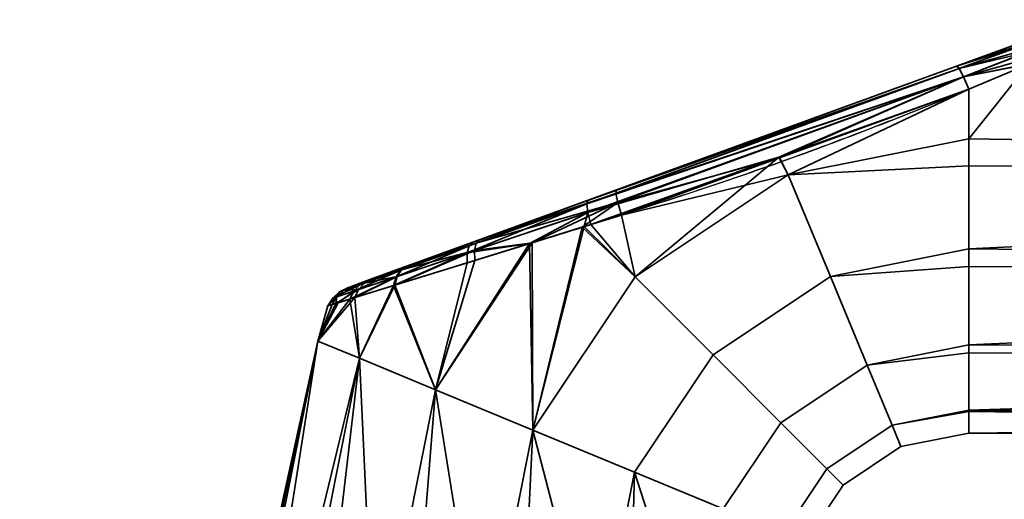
# Model space of a CAD drawing. Header units: millimetres. Extents: x -587 to 3688, y -115 to 120.
# Tile 413 of 656: x 1053 to 1108, y 45 to 72. Entities that reach past the tile are written whole.
import ezdxf

# ---------------------------------------------------------------- set-up
doc = ezdxf.new("R2010")
doc.units = ezdxf.units.MM
doc.layers.add('152', color=7, linetype='Continuous', true_color=0xffffff)

# ---------------------------------------------------------------- blocks, each defined once
blk = doc.blocks.new('UG_SURFACE_002')
at = {"layer": '152', "color": 252, "linetype": 'Continuous', "lineweight": 35}
for points in [[(2162.5, -40, 2198), (2162.5, 110, 2198), (837.5, 110, 2198), (837.5, -40, 2198)], [(987.5, -40, 2048), (987.5, 110, 2048), (2012.5, 110, 2048), (2012.5, -40, 2048)]]:
    blk.add_3dface(points, dxfattribs=at)
blk = doc.blocks.new('UG_SURFACE_048')
at = {"layer": '152', "color": 43, "linetype": 'Continuous', "lineweight": 35}
for points in [[(1105.316, 69.659, 1116.438), (1109, 71, 1115.949), (1109, 71, 1092.051), (1105.316, 69.659, 1091.562)], [(1109.07, 70.888, 1116.66), (1109.002, 71, 1116), (1105.316, 69.659, 1116.438)], [(1109.002, 71, 1116), (1109, 71, 1115.949), (1105.316, 69.659, 1116.438)], [(1105.316, 69.659, 1091.562), (1109.002, 71, 1092), (1109.07, 70.888, 1091.34)], [(1105.316, 69.659, 1091.562), (1109, 71, 1092.051), (1109.002, 71, 1092)], [(1109.081, 70.853, 1116.723), (1109.07, 70.888, 1116.66), (1105.316, 69.659, 1116.438)], [(1105.316, 69.659, 1091.562), (1109.07, 70.888, 1091.34), (1109.081, 70.853, 1091.277)], [(1105.316, 69.659, 1116.438), (1105.46, 69.517, 1117.27), (1109.081, 70.853, 1116.723)], [(1109.081, 70.853, 1091.277), (1105.46, 69.517, 1090.73), (1105.316, 69.659, 1091.562)], [(1109.087, 70.835, 1116.757), (1109.081, 70.853, 1116.723), (1105.46, 69.517, 1117.27)], [(1105.46, 69.517, 1090.73), (1109.081, 70.853, 1091.277), (1109.087, 70.835, 1091.243)], [(1109.169, 70.566, 1117.244), (1109.087, 70.835, 1116.757), (1105.46, 69.517, 1117.27)], [(1105.46, 69.517, 1090.73), (1109.087, 70.835, 1091.243), (1109.169, 70.566, 1090.757)], [(1109.206, 70.416, 1117.379), (1109.169, 70.566, 1117.244), (1105.46, 69.517, 1117.27)], [(1105.46, 69.517, 1090.73), (1109.169, 70.566, 1090.757), (1109.206, 70.416, 1090.621)], [(1105.46, 69.517, 1117.27), (1105.703, 69.056, 1117.949), (1109.206, 70.416, 1117.379)], [(1109.206, 70.416, 1090.621), (1105.703, 69.056, 1090.051), (1105.46, 69.517, 1090.73)], [(1109.21, 70.399, 1117.393), (1109.206, 70.416, 1117.379), (1105.703, 69.056, 1117.949)], [(1105.703, 69.056, 1090.051), (1109.206, 70.416, 1090.621), (1109.21, 70.399, 1090.607)], [(1109.289, 70.067, 1117.692), (1109.21, 70.399, 1117.393), (1105.703, 69.056, 1117.949)], [(1105.703, 69.056, 1090.051), (1109.21, 70.399, 1090.607), (1109.289, 70.067, 1090.308)], [(1105.703, 69.056, 1117.949), (1109.35, 69.783, 1117.84), (1109.289, 70.067, 1117.692)], [(1109.289, 70.067, 1090.308), (1109.35, 69.783, 1090.16), (1105.703, 69.056, 1090.051)], [(1105.46, 69.517, 1090.73), (1084.487, 61.9, 1091.085), (1084.549, 62.1, 1091.876)], [(1084.487, 61.9, 1091.085), (1105.46, 69.517, 1090.73), (1105.703, 69.056, 1090.051)], [(1084.549, 62.1, 1091.876), (1105.316, 69.659, 1091.562), (1105.46, 69.517, 1090.73)], [(1086.166, 62.689, 1116.361), (1105.316, 69.659, 1116.438), (1105.316, 69.659, 1091.562), (1084.549, 62.1, 1091.876)], [(1105.703, 69.056, 1117.949), (1105.46, 69.517, 1117.27), (1086.136, 62.488, 1117.182)], [(1086.166, 62.689, 1116.361), (1086.136, 62.488, 1117.182), (1105.46, 69.517, 1117.27)], [(1105.46, 69.517, 1117.27), (1105.316, 69.659, 1116.438), (1086.166, 62.689, 1116.361)], [(1109.353, 69.769, 1117.846), (1109.35, 69.783, 1117.84), (1105.703, 69.056, 1117.949)], [(1105.703, 69.056, 1090.051), (1109.35, 69.783, 1090.16), (1109.353, 69.769, 1090.154)], [(1105.703, 69.056, 1117.949), (1106, 68.361, 1118.352), (1109.353, 69.769, 1117.846)], [(1109.353, 69.769, 1090.154), (1106, 68.361, 1089.648), (1105.703, 69.056, 1090.051)], [(1204, 64.025, 1089), (1106, 65.568, 1089.082), (1109.353, 69.769, 1090.154)], [(1106, 65.568, 1089.082), (1106, 68.361, 1089.648), (1109.353, 69.769, 1090.154)], [(1109.353, 69.769, 1117.846), (1106, 65.568, 1118.918), (1204, 64.025, 1119)], [(1109.353, 69.769, 1117.846), (1106, 68.361, 1118.352), (1106, 65.568, 1118.918)], [(1105.703, 69.056, 1090.051), (1084.551, 61.419, 1090.427), (1084.487, 61.9, 1091.085)], [(1084.551, 61.419, 1090.427), (1105.703, 69.056, 1090.051), (1095.309, 64.529, 1089.831)], [(1086.136, 62.488, 1117.182), (1086.233, 61.986, 1117.857), (1105.703, 69.056, 1117.949)], [(1105.703, 69.056, 1117.949), (1086.233, 61.986, 1117.857), (1095.345, 64.501, 1118.304)], [(1105.703, 69.056, 1090.051), (1106, 68.361, 1089.648), (1095.309, 64.529, 1089.831)], [(1095.345, 64.501, 1118.304), (1106, 68.361, 1118.352), (1105.703, 69.056, 1117.949)], [(1095.833, 63.546, 1089.082), (1095.309, 64.529, 1089.831), (1106, 68.361, 1089.648)], [(1106, 68.361, 1118.352), (1095.345, 64.501, 1118.304), (1095.833, 63.546, 1118.918)], [(1106, 68.361, 1089.648), (1106, 65.568, 1089.082), (1095.833, 63.546, 1089.082)], [(1095.833, 63.546, 1118.918), (1106, 65.568, 1118.918), (1106, 68.361, 1118.352)], [(1095.833, 63.546, 1089.082), (1106, 65.568, 1089.082), (1106, 64.051, 1089.242)], [(1106, 64.051, 1118.758), (1106, 65.568, 1118.918), (1095.833, 63.546, 1118.918)], [(1204, 64.025, 1089), (1106, 64.051, 1089.242), (1106, 65.568, 1089.082)], [(1106, 65.568, 1118.918), (1106, 64.051, 1118.758), (1204, 64.025, 1119)], [(1095.309, 64.529, 1089.831), (1084.728, 60.737, 1090.011), (1084.551, 61.419, 1090.427)], [(1087.214, 57.786, 1089.082), (1084.728, 60.737, 1090.011), (1095.309, 64.529, 1089.831)], [(1086.233, 61.986, 1117.857), (1086.441, 61.275, 1118.263), (1095.345, 64.501, 1118.304)], [(1095.833, 63.546, 1118.918), (1095.345, 64.501, 1118.304), (1086.441, 61.275, 1118.263)], [(1095.309, 64.529, 1089.831), (1095.833, 63.546, 1089.082), (1087.214, 57.786, 1089.082)], [(1095.833, 63.546, 1118.918), (1098.207, 57.815, 1118.266), (1106, 59.365, 1118.266), (1106, 64.051, 1118.758)], [(1106, 64.051, 1089.242), (1106, 59.365, 1089.734), (1098.207, 57.815, 1089.734), (1095.833, 63.546, 1089.082)], [(1204, 64.025, 1119), (1106, 64.051, 1118.758), (1106, 59.365, 1118.266)], [(1106, 59.365, 1089.734), (1106, 64.051, 1089.242), (1204, 64.025, 1089)], [(1106, 59.365, 1118.266), (1204, 58.277, 1117.865), (1204, 64.025, 1119)], [(1204, 64.025, 1089), (1204, 58.277, 1090.135), (1106, 59.365, 1089.734)], [(1086.441, 61.275, 1118.263), (1087.214, 57.786, 1118.918), (1095.833, 63.546, 1118.918)], [(1098.207, 57.815, 1089.734), (1091.6, 53.4, 1089.734), (1087.214, 57.786, 1089.082), (1095.833, 63.546, 1089.082)], [(1095.833, 63.546, 1118.918), (1087.214, 57.786, 1118.918), (1091.6, 53.4, 1118.266), (1098.207, 57.815, 1118.266)], [(1074.401, 58.407, 1111.613), (1078.485, 59.894, 1114.336), (1086.166, 62.689, 1116.361), (1078.101, 59.754, 1093.847)], [(1086.166, 62.689, 1116.361), (1084.549, 62.1, 1091.876), (1078.101, 59.754, 1093.847)], [(1086.136, 62.488, 1117.182), (1086.166, 62.689, 1116.361), (1078.485, 59.894, 1114.336)], [(1078.101, 59.754, 1093.847), (1084.549, 62.1, 1091.876), (1084.487, 61.9, 1091.085)], [(1078.485, 59.894, 1114.336), (1078.271, 59.687, 1114.964), (1086.136, 62.488, 1117.182)], [(1086.233, 61.986, 1117.857), (1086.136, 62.488, 1117.182), (1078.271, 59.687, 1114.964)], [(1084.487, 61.9, 1091.085), (1084.551, 61.419, 1090.427), (1077.756, 59.141, 1092.691)], [(1077.756, 59.141, 1092.691), (1077.875, 59.546, 1093.233), (1084.487, 61.9, 1091.085)], [(1084.487, 61.9, 1091.085), (1077.875, 59.546, 1093.233), (1078.101, 59.754, 1093.847)], [(1086.233, 61.986, 1117.857), (1078.164, 59.278, 1115.516), (1081.408, 59.716, 1116.839)], [(1078.271, 59.687, 1114.964), (1078.164, 59.278, 1115.516), (1086.233, 61.986, 1117.857)], [(1081.408, 59.716, 1116.839), (1084.239, 60.593, 1117.64), (1086.233, 61.986, 1117.857)], [(1084.239, 60.593, 1117.64), (1086.441, 61.275, 1118.263), (1086.233, 61.986, 1117.857)], [(1077.756, 59.141, 1092.691), (1084.551, 61.419, 1090.427), (1081.274, 59.671, 1091.138)], [(1084.551, 61.419, 1090.427), (1084.349, 60.62, 1090.135), (1081.274, 59.671, 1091.138)], [(1086.441, 61.275, 1118.263), (1084.239, 60.593, 1117.64), (1087.214, 57.786, 1118.918)], [(1084.551, 61.419, 1090.427), (1084.728, 60.737, 1090.011), (1084.349, 60.62, 1090.135)], [(1081.454, 49.167, 1089.082), (1081.274, 59.671, 1091.138), (1084.349, 60.62, 1090.135)], [(1084.239, 60.593, 1117.64), (1081.408, 59.716, 1116.839), (1081.454, 49.167, 1118.918)], [(1084.349, 60.62, 1090.135), (1087.214, 57.786, 1089.082), (1081.454, 49.167, 1089.082)], [(1081.454, 49.167, 1118.918), (1087.214, 57.786, 1118.918), (1084.239, 60.593, 1117.64)], [(1087.214, 57.786, 1089.082), (1084.349, 60.62, 1090.135), (1084.728, 60.737, 1090.011)], [(1078.271, 59.687, 1114.964), (1078.485, 59.894, 1114.336), (1074.401, 58.407, 1111.613)], [(1078.101, 59.754, 1093.847), (1072.381, 57.672, 1109.074), (1074.401, 58.407, 1111.613)], [(1072.381, 57.672, 1109.074), (1078.101, 59.754, 1093.847), (1074.346, 58.387, 1096.441)], [(1077.875, 59.546, 1093.233), (1077.756, 59.141, 1092.691), (1073.75, 57.795, 1095.602)], [(1073.75, 57.795, 1095.602), (1074.001, 58.166, 1096.001), (1077.875, 59.546, 1093.233)], [(1077.875, 59.546, 1093.233), (1074.001, 58.166, 1096.001), (1074.346, 58.387, 1096.441)], [(1074.401, 58.407, 1111.613), (1074.059, 58.186, 1112.056), (1078.271, 59.687, 1114.964)], [(1078.164, 59.278, 1115.516), (1078.271, 59.687, 1114.964), (1074.059, 58.186, 1112.056)], [(1074.346, 58.387, 1096.441), (1078.101, 59.754, 1093.847), (1077.875, 59.546, 1093.233)], [(1075.974, 51.437, 1116.99), (1081.408, 59.716, 1116.839), (1078.18, 58.716, 1115.926)], [(1081.408, 59.716, 1116.839), (1075.974, 51.437, 1116.99), (1081.454, 49.167, 1118.918)], [(1081.454, 49.167, 1089.082), (1075.974, 51.437, 1091.01), (1081.274, 59.671, 1091.138)], [(1077.759, 58.586, 1092.285), (1081.274, 59.671, 1091.138), (1075.974, 51.437, 1091.01)], [(1081.274, 59.671, 1091.138), (1077.759, 58.586, 1092.285), (1077.756, 59.141, 1092.691)], [(1078.164, 59.278, 1115.516), (1078.18, 58.716, 1115.926), (1081.408, 59.716, 1116.839)], [(1098.207, 57.815, 1089.734), (1106, 59.365, 1089.734), (1106, 58.376, 1090.305)], [(1106, 58.376, 1117.695), (1106, 59.365, 1118.266), (1098.207, 57.815, 1118.266)], [(1204, 58.277, 1090.135), (1106, 58.376, 1090.305), (1106, 59.365, 1089.734)], [(1106, 59.365, 1118.266), (1106, 58.376, 1117.695), (1204, 58.277, 1117.865)], [(1073.613, 57.308, 1095.278), (1073.75, 57.795, 1095.602), (1077.756, 59.141, 1092.691)], [(1077.756, 59.141, 1092.691), (1077.759, 58.586, 1092.285), (1073.613, 57.308, 1095.278)], [(1073.675, 57.327, 1112.784), (1078.18, 58.716, 1115.926), (1078.164, 59.278, 1115.516)], [(1078.164, 59.278, 1115.516), (1073.809, 57.815, 1112.458), (1073.675, 57.327, 1112.784)], [(1074.059, 58.186, 1112.056), (1073.809, 57.815, 1112.458), (1078.164, 59.278, 1115.516)], [(1074.346, 58.387, 1096.441), (1072.128, 57.58, 1099.384), (1071.033, 57.181, 1102.998), (1071.242, 57.257, 1106.238)], [(1071.242, 57.257, 1106.238), (1072.381, 57.672, 1109.074), (1074.346, 58.387, 1096.441)], [(1072.128, 57.58, 1099.384), (1074.346, 58.387, 1096.441), (1074.001, 58.166, 1096.001)], [(1074.059, 58.186, 1112.056), (1074.401, 58.407, 1111.613), (1072.381, 57.672, 1109.074)], [(1073.613, 57.308, 1095.278), (1077.759, 58.586, 1092.285), (1075.974, 51.437, 1091.01)], [(1075.974, 51.437, 1116.99), (1078.18, 58.716, 1115.926), (1073.675, 57.327, 1112.784)], [(1098.207, 57.815, 1118.266), (1100.274, 52.824, 1115.147), (1106, 53.963, 1115.147), (1106, 58.376, 1117.695)], [(1106, 58.376, 1090.305), (1106, 53.963, 1092.853), (1100.274, 52.824, 1092.853), (1098.207, 57.815, 1089.734)], [(1204, 58.277, 1117.865), (1106, 58.376, 1117.695), (1106, 53.963, 1115.147)], [(1106, 53.963, 1092.853), (1106, 58.376, 1090.305), (1204, 58.277, 1090.135)], [(1106, 53.963, 1115.147), (1204, 53.402, 1114.615), (1204, 58.277, 1117.865)], [(1204, 58.277, 1090.135), (1204, 53.402, 1093.385), (1106, 53.963, 1092.853)], [(1071.142, 56.541, 1098.674), (1071.372, 56.992, 1098.879), (1073.75, 57.795, 1095.602)], [(1073.75, 57.795, 1095.602), (1073.613, 57.308, 1095.278), (1071.142, 56.541, 1098.674)], [(1071.97, 57.441, 1109.363), (1072.381, 57.672, 1109.074), (1071.242, 57.257, 1106.238)], [(1074.001, 58.166, 1096.001), (1073.75, 57.795, 1095.602), (1071.372, 56.992, 1098.879)], [(1071.372, 56.992, 1098.879), (1071.709, 57.348, 1099.121), (1074.001, 58.166, 1096.001)], [(1071.424, 56.629, 1109.854), (1073.675, 57.327, 1112.784), (1073.809, 57.815, 1112.458)], [(1073.809, 57.815, 1112.458), (1071.643, 57.084, 1109.63), (1071.424, 56.629, 1109.854)], [(1071.97, 57.441, 1109.363), (1071.643, 57.084, 1109.63), (1073.809, 57.815, 1112.458)], [(1074.001, 58.166, 1096.001), (1071.709, 57.348, 1099.121), (1072.128, 57.58, 1099.384)], [(1072.381, 57.672, 1109.074), (1071.97, 57.441, 1109.363), (1074.059, 58.186, 1112.056)], [(1073.809, 57.815, 1112.458), (1074.059, 58.186, 1112.056), (1071.97, 57.441, 1109.363)], [(1091.6, 53.4, 1089.734), (1087.185, 46.793, 1089.734), (1081.454, 49.167, 1089.082), (1087.214, 57.786, 1089.082)], [(1087.214, 57.786, 1118.918), (1081.454, 49.167, 1118.918), (1087.185, 46.793, 1118.266), (1091.6, 53.4, 1118.266)], [(1100.274, 52.824, 1092.853), (1095.42, 49.58, 1092.853), (1091.6, 53.4, 1089.734), (1098.207, 57.815, 1089.734)], [(1098.207, 57.815, 1118.266), (1091.6, 53.4, 1118.266), (1095.42, 49.58, 1115.147), (1100.274, 52.824, 1115.147)], [(1071.709, 57.348, 1099.121), (1071.372, 56.992, 1098.879), (1070.195, 56.594, 1102.889)], [(1070.195, 56.594, 1102.889), (1070.575, 56.943, 1102.941), (1071.709, 57.348, 1099.121)], [(1071.709, 57.348, 1099.121), (1070.575, 56.943, 1102.941), (1071.033, 57.181, 1102.998)], [(1071.033, 57.181, 1102.998), (1070.575, 56.943, 1102.941), (1070.791, 57.02, 1106.364)], [(1071.242, 57.257, 1106.238), (1070.791, 57.02, 1106.364), (1071.97, 57.441, 1109.363)], [(1071.643, 57.084, 1109.63), (1071.97, 57.441, 1109.363), (1070.791, 57.02, 1106.364)], [(1070.791, 57.02, 1106.364), (1071.242, 57.257, 1106.238), (1071.033, 57.181, 1102.998)], [(1071.033, 57.181, 1102.998), (1072.128, 57.58, 1099.384), (1071.709, 57.348, 1099.121)], [(1071.142, 56.541, 1098.674), (1073.613, 57.308, 1095.278), (1071.692, 53.211, 1095.183)], [(1071.692, 53.211, 1112.817), (1073.675, 57.327, 1112.784), (1071.424, 56.629, 1109.854)], [(1073.675, 57.327, 1112.784), (1071.692, 53.211, 1112.817), (1075.974, 51.437, 1116.99)], [(1075.974, 51.437, 1091.01), (1071.692, 53.211, 1095.183), (1073.613, 57.308, 1095.278)], [(1069.348, 54.182, 1107.119), (1071.692, 53.211, 1112.817), (1071.424, 56.629, 1109.854)], [(1071.424, 56.629, 1109.854), (1070.353, 56.295, 1107.104), (1069.348, 54.182, 1107.119)], [(1069.916, 56.158, 1102.843), (1070.15, 56.231, 1106.582), (1070.419, 56.67, 1106.481)], [(1070.419, 56.67, 1106.481), (1070.195, 56.594, 1102.889), (1069.916, 56.158, 1102.843)], [(1070.484, 56.335, 1100.914), (1069.916, 56.158, 1102.843), (1070.195, 56.594, 1102.889)], [(1070.419, 56.67, 1106.481), (1070.15, 56.231, 1106.582), (1070.353, 56.295, 1107.104)], [(1070.484, 56.335, 1100.914), (1070.195, 56.594, 1102.889), (1071.372, 56.992, 1098.879)], [(1070.575, 56.943, 1102.941), (1070.195, 56.594, 1102.889), (1070.419, 56.67, 1106.481)], [(1071.643, 57.084, 1109.63), (1070.419, 56.67, 1106.481), (1070.353, 56.295, 1107.104)], [(1070.353, 56.295, 1107.104), (1071.424, 56.629, 1109.854), (1071.643, 57.084, 1109.63)], [(1070.791, 57.02, 1106.364), (1070.419, 56.67, 1106.481), (1071.643, 57.084, 1109.63)], [(1070.419, 56.67, 1106.481), (1070.791, 57.02, 1106.364), (1070.575, 56.943, 1102.941)], [(1071.372, 56.992, 1098.879), (1071.142, 56.541, 1098.674), (1070.484, 56.335, 1100.914)], [(1069.348, 54.182, 1100.881), (1070.484, 56.335, 1100.914), (1071.142, 56.541, 1098.674)], [(1071.142, 56.541, 1098.674), (1071.692, 53.211, 1095.183), (1069.348, 54.182, 1100.881)], [(1069.916, 56.158, 1102.843), (1070.484, 56.335, 1100.914), (1069.348, 54.182, 1100.881)], [(1069.348, 54.182, 1107.119), (1070.353, 56.295, 1107.104), (1070.15, 56.231, 1106.582)], [(1069.348, 54.182, 1107.119), (1070.15, 56.231, 1106.582), (1069.916, 56.158, 1102.843)], [(1069.916, 56.158, 1102.843), (1069.348, 54.182, 1100.881), (1069.348, 54.182, 1107.119)], [(1069.348, 54.182, 1100.881), (1066.328, 39, 1100.881), (1066, 39, 1104)], [(1066, 39, 1104), (1069.348, 54.182, 1107.119), (1069.348, 54.182, 1100.881)], [(1066, 39, 1104), (1066.164, 39, 1105.559), (1069.348, 54.182, 1107.119)], [(1066.164, 39, 1105.559), (1066.328, 39, 1107.119), (1069.348, 54.182, 1107.119)], [(1071.692, 53.211, 1112.817), (1069.348, 54.182, 1107.119), (1066.328, 39, 1107.119), (1068.234, 39, 1111.4)], [(1066.959, 39, 1099.465), (1066.328, 39, 1100.881), (1069.348, 54.182, 1100.881)], [(1069.348, 54.182, 1100.881), (1071.692, 53.211, 1095.183), (1068.865, 39, 1095.183), (1066.959, 39, 1099.465)], [(1100.274, 52.824, 1092.853), (1106, 53.963, 1092.853), (1106, 53.516, 1093.467)], [(1106, 53.516, 1114.532), (1106, 53.963, 1115.147), (1100.274, 52.824, 1115.147)], [(1204, 53.402, 1093.385), (1106, 53.516, 1093.467), (1106, 53.963, 1092.853)], [(1106, 53.963, 1115.147), (1106, 53.516, 1114.532), (1204, 53.402, 1114.615)], [(1095.42, 49.58, 1092.853), (1092.176, 44.726, 1092.853), (1087.185, 46.793, 1089.734), (1091.6, 53.4, 1089.734)], [(1091.6, 53.4, 1118.266), (1087.185, 46.793, 1118.266), (1092.176, 44.726, 1115.147), (1095.42, 49.58, 1115.147)], [(1100.274, 52.824, 1115.147), (1101.677, 49.437, 1110.101), (1106, 50.297, 1110.101), (1106, 53.516, 1114.532)], [(1106, 53.516, 1093.467), (1106, 50.297, 1097.899), (1101.677, 49.437, 1097.899), (1100.274, 52.824, 1092.853)], [(1204, 53.402, 1114.615), (1106, 53.516, 1114.532), (1106, 50.297, 1110.101)], [(1106, 50.297, 1097.899), (1106, 53.516, 1093.467), (1204, 53.402, 1093.385)], [(1106, 50.297, 1110.101), (1204, 50.144, 1109.746), (1204, 53.402, 1114.615)], [(1106, 50.297, 1097.899), (1204, 53.402, 1093.385), (1204, 50.144, 1098.254)], [(1068.234, 39, 1111.4), (1068.865, 39, 1112.817), (1071.692, 53.211, 1112.817)], [(1071.692, 53.211, 1112.817), (1068.865, 39, 1112.817), (1072.348, 39, 1115.953)], [(1070.017, 39, 1094.146), (1068.865, 39, 1095.183), (1071.692, 53.211, 1095.183)], [(1071.692, 53.211, 1095.183), (1075.974, 51.437, 1091.01), (1073.5, 39, 1091.01), (1070.017, 39, 1094.146)], [(1072.348, 39, 1115.953), (1073.5, 39, 1116.99), (1075.974, 51.437, 1116.99), (1071.692, 53.211, 1112.817)], [(1101.677, 49.437, 1097.899), (1098.012, 46.988, 1097.899), (1095.42, 49.58, 1092.853), (1100.274, 52.824, 1092.853)], [(1100.274, 52.824, 1115.147), (1095.42, 49.58, 1115.147), (1098.012, 46.988, 1110.101), (1101.677, 49.437, 1110.101)], [(1075.974, 51.437, 1116.99), (1073.5, 39, 1116.99), (1077.957, 39, 1118.439)], [(1074.975, 39, 1090.53), (1073.5, 39, 1091.01), (1075.974, 51.437, 1091.01)], [(1075.974, 51.437, 1091.01), (1081.454, 49.167, 1089.082), (1079.432, 39, 1089.082), (1074.975, 39, 1090.53)], [(1077.957, 39, 1118.439), (1079.432, 39, 1118.918), (1081.454, 49.167, 1118.918), (1075.974, 51.437, 1116.99)], [(1101.677, 49.437, 1097.899), (1106, 50.297, 1097.899), (1106, 50.218, 1098.27)], [(1106, 50.218, 1109.73), (1106, 50.297, 1110.101), (1101.677, 49.437, 1110.101)], [(1101.677, 49.437, 1110.101), (1102.173, 48.239, 1104), (1106, 49, 1104), (1106, 50.218, 1109.73)], [(1106, 50.218, 1098.27), (1106, 49, 1104), (1102.173, 48.239, 1104), (1101.677, 49.437, 1097.899)], [(1204, 50.144, 1098.254), (1106, 50.218, 1098.27), (1106, 50.297, 1097.899)], [(1106, 50.297, 1110.101), (1106, 50.218, 1109.73), (1204, 50.144, 1109.746)], [(1204, 50.144, 1109.746), (1106, 50.218, 1109.73), (1106, 49, 1104)], [(1204, 49, 1104), (1106, 49, 1104), (1106, 50.218, 1098.27)], [(1106, 50.218, 1098.27), (1204, 50.144, 1098.254), (1204, 49, 1104)], [(1106, 49, 1104), (1204, 49, 1104), (1204, 50.144, 1109.746)], [(1098.012, 46.988, 1097.899), (1095.563, 43.323, 1097.899), (1092.176, 44.726, 1092.853), (1095.42, 49.58, 1092.853)], [(1095.42, 49.58, 1115.147), (1092.176, 44.726, 1115.147), (1095.563, 43.323, 1110.101), (1098.012, 46.988, 1110.101)], [(1102.173, 48.239, 1104), (1098.929, 46.071, 1104), (1098.012, 46.988, 1097.899), (1101.677, 49.437, 1097.899)], [(1101.677, 49.437, 1110.101), (1098.012, 46.988, 1110.101), (1098.929, 46.071, 1104), (1102.173, 48.239, 1104)], [(1081.454, 49.167, 1118.918), (1079.432, 39, 1118.918), (1084.093, 39, 1118.428)], [(1080.974, 39, 1089.244), (1079.432, 39, 1089.082), (1081.454, 49.167, 1089.082)], [(1081.454, 49.167, 1089.082), (1087.185, 46.793, 1089.734), (1085.635, 39, 1089.734), (1080.974, 39, 1089.244)], [(1084.093, 39, 1118.428), (1085.635, 39, 1118.266), (1087.185, 46.793, 1118.266), (1081.454, 49.167, 1118.918)], [(1087.185, 46.793, 1118.266), (1085.635, 39, 1118.266), (1089.694, 39, 1115.923)], [(1086.978, 39, 1090.51), (1085.635, 39, 1089.734), (1087.185, 46.793, 1089.734)], [(1087.185, 46.793, 1089.734), (1092.176, 44.726, 1092.853), (1091.037, 39, 1092.853), (1086.978, 39, 1090.51)], [(1089.694, 39, 1115.923), (1091.037, 39, 1115.147), (1092.176, 44.726, 1115.147), (1087.185, 46.793, 1118.266)], [(1098.929, 46.071, 1104), (1096.761, 42.827, 1104), (1095.563, 43.323, 1097.899), (1098.012, 46.988, 1097.899)], [(1098.012, 46.988, 1110.101), (1095.563, 43.323, 1110.101), (1096.761, 42.827, 1104), (1098.929, 46.071, 1104)]]:
    blk.add_3dface(points, dxfattribs=at)
blk = doc.blocks.new('UG_SURFACE_054')
at = {"layer": '152', "color": 252, "linetype": 'Continuous', "lineweight": 35}
for points in [[(1026, 7.25, 2007.5), (1974, 7.25, 2007.5), (1974, 116.92, 2007.5), (1026, 116.92, 2007.5)], [(1027.5, 7.25, 2006), (1027.5, 116.92, 2006), (1972.5, 116.92, 2006), (1972.5, 7.25, 2006)]]:
    blk.add_3dface(points, dxfattribs=at)

msp = doc.modelspace()

# ---------------------------------------------------------------- linework, layer by layer
at = {"layer": '152', "color": 252, "linetype": 'Continuous', "lineweight": -3, "true_color": 0x939598, "extrusion": (0.934658, 0.340188, -0.103375)}
msp.add_arc((-314.582, 1220.291, 941.378), 2, 0, 74.1444, dxfattribs=at)
at = {"layer": '152', "color": 252, "linetype": 'Continuous', "lineweight": -3, "true_color": 0x939598, "extrusion": (0.934658, 0.340188, 0.103375)}
msp.add_arc((-314.582, 975.879, 1169.63), 2, 285.8556, 0, dxfattribs=at)
at = {"layer": '152', "color": 252, "linetype": 'Continuous', "lineweight": -3, "true_color": 0x939598, "extrusion": (1, 0, 0)}
msp.add_arc((64, 1104, 1106), 15, 73.0972, 286.9028, dxfattribs=at)
at = {"layer": '152', "color": 252, "linetype": 'Continuous', "lineweight": -3, "true_color": 0x939598, "extrusion": (-0.34202, 0.939693, 0)}
for start_param, end_param in [(1.165933, 1.275787), (5.007398, 5.117253)]:
    msp.add_ellipse((1094.931, 65.879, 1104), major_axis=(35.717, 13), ratio=0.34202, start_param=start_param, end_param=end_param, dxfattribs=at)
at = {"layer": '152', "color": 252, "linetype": 'Continuous', "lineweight": -3, "true_color": 0x939598, "extrusion": (0.387206, -0.921993, 0)}
for start_param, end_param in [(1.176005, 1.275787), (5.007398, 5.10718)]:
    msp.add_ellipse((1095.615, 64, 1104), major_axis=(35.717, 15), ratio=0.387206, start_param=start_param, end_param=end_param, dxfattribs=at)
at = {"layer": '152', "color": 252, "linetype": 'Continuous', "lineweight": -3, "true_color": 0x939598}
for points, knots in [([(1105.316, 69.659, 1091.562), (1101.985, 68.447, 1091.193), (1098.659, 67.236, 1091.147), (1092.007, 64.815, 1091.18), (1088.682, 63.605, 1091.261), (1083.703, 61.793, 1091.991), (1082.055, 61.193, 1092.344), (1078.874, 60.035, 1093.416), (1077.315, 59.467, 1094.149), (1074.534, 58.456, 1096.12), (1073.29, 58.003, 1097.38), (1071.951, 57.515, 1099.658), (1071.595, 57.386, 1100.478), (1071.114, 57.211, 1102.174), (1070.984, 57.163, 1103.077), (1070.976, 57.16, 1105.753), (1071.478, 57.343, 1107.522), (1073.264, 57.993, 1110.592), (1074.508, 58.446, 1111.855), (1077.283, 59.456, 1113.833), (1078.841, 60.023, 1114.57), (1082.021, 61.18, 1115.648), (1083.654, 61.775, 1116), (1088.629, 63.585, 1116.735), (1091.977, 64.804, 1116.82), (1098.646, 67.231, 1116.853), (1101.98, 68.445, 1116.807), (1105.316, 69.659, 1116.438)], [0, 0, 0, 0, 0.125, 0.125, 0.25, 0.25, 0.3125, 0.3125, 0.375, 0.375, 0.4375, 0.4375, 0.46875, 0.46875, 0.5, 0.5, 0.5625, 0.5625, 0.625, 0.625, 0.6875, 0.6875, 0.75, 0.75, 0.875, 0.875, 1, 1, 1, 1]), ([(1106, 68.361, 1118.352), (1104.257, 67.644, 1118.57), (1102.509, 66.939, 1118.681), (1098.999, 65.574, 1118.808), (1097.235, 64.916, 1118.824), (1093.689, 63.651, 1118.792), (1091.907, 63.044, 1118.744), (1088.329, 61.87, 1118.509), (1086.523, 61.297, 1118.319), (1082.969, 60.188, 1117.666), (1081.224, 59.651, 1117.205), (1077.847, 58.613, 1115.848), (1076.223, 58.114, 1114.949), (1073.365, 57.232, 1112.627), (1072.113, 56.843, 1111.181), (1070.356, 56.296, 1107.833), (1069.866, 56.142, 1105.944), (1069.854, 56.139, 1103.1), (1069.971, 56.175, 1102.138), (1070.42, 56.316, 1100.311), (1070.753, 56.419, 1099.43), (1071.62, 56.69, 1097.744), (1072.138, 56.851, 1096.968), (1073.322, 57.218, 1095.534), (1073.992, 57.426, 1094.873), (1076.124, 58.084, 1093.114), (1077.745, 58.582, 1092.203), (1081.114, 59.617, 1090.83), (1082.862, 60.155, 1090.359), (1088.223, 61.827, 1089.358), (1091.837, 62.991, 1089.226), (1097.195, 64.901, 1089.176), (1098.97, 65.564, 1089.192), (1102.499, 66.935, 1089.318), (1104.254, 67.642, 1089.43), (1106, 68.361, 1089.648)], [0, 0, 0, 0, 0.0625, 0.0625, 0.125, 0.125, 0.1875, 0.1875, 0.25, 0.25, 0.3125, 0.3125, 0.375, 0.375, 0.4375, 0.4375, 0.5, 0.5, 0.53125, 0.53125, 0.5625, 0.5625, 0.59375, 0.59375, 0.625, 0.625, 0.6875, 0.6875, 0.75, 0.75, 0.875, 0.875, 0.9375, 0.9375, 1, 1, 1, 1])]:
    msp.add_open_spline(points, degree=3, knots=knots, dxfattribs=at)

# ---------------------------------------------------------------- block references
for name in ['UG_SURFACE_054', 'UG_SURFACE_002', 'UG_SURFACE_048']:
    msp.add_blockref(name, (0, 0), dxfattribs=at)

doc.saveas('drawing.dxf')
